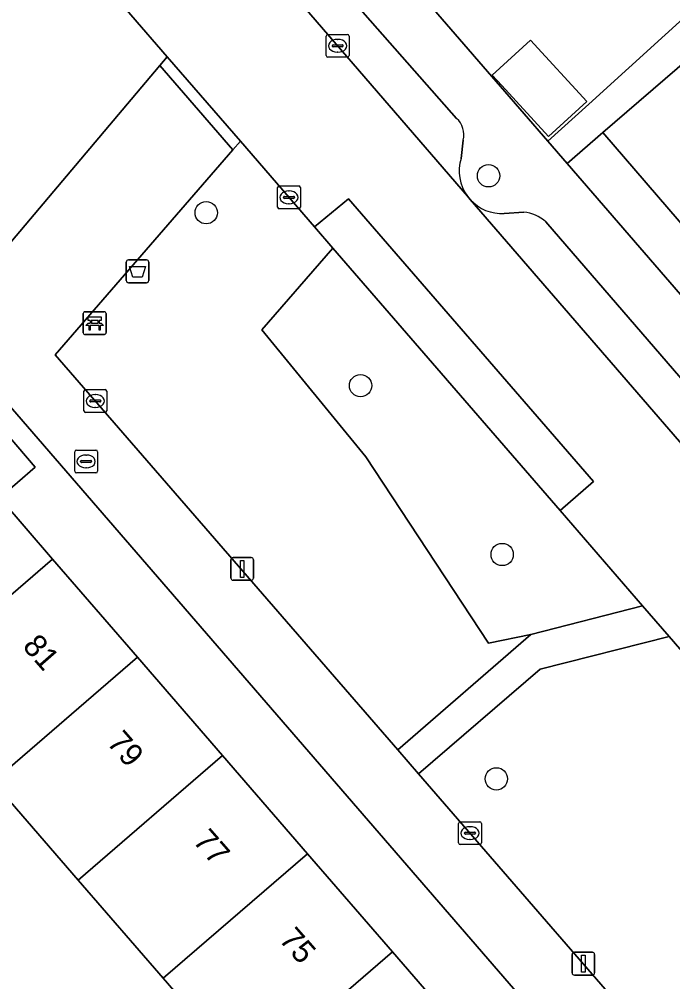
# Model space of a CAD drawing. Extents: x 160304 to 160955, y 383684 to 384161.
# Drawn here: x 160599.67 to 160628.32, y 383957.6 to 383999.81 of the extents above; entities that cross this region are included whole.
import ezdxf

# ---------------------------------------------------------------- set-up
doc = ezdxf.new("R2010")
doc.units = 0
for name, color, linetype in [('IMGEO_Afvalbak', 7, 'Continuous'), ('IMGEO_Bank', 7, 'Continuous'), ('IMGEO_Boom', 7, 'Continuous'), ('IMGEO_Brandkraan', 7, 'Continuous'), ('IMGEO_Erf', 7, 'Continuous'), ('IMGEO_Groenvoorziening', 7, 'Continuous'), ('IMGEO_Kolk', 7, 'Continuous'), ('IMGEO_Lichtmast', 7, 'Continuous'), ('IMGEO_Muur', 7, 'Continuous'), ('IMGEO_Pand', 7, 'Continuous'), ('IMGEO_Pand_nummerreeks', 7, 'Continuous'), ('IMGEO_Parkeervlak_open', 7, 'Continuous'), ('IMGEO_Rijbaan_lokaal_open', 7, 'Continuous'), ('IMGEO_Voetpad_open', 7, 'Continuous')]:
    doc.layers.add(name, color=color, linetype=linetype)

msp = doc.modelspace()

# ---------------------------------------------------------------- linework, layer by layer
at = {"layer": 'IMGEO_Afvalbak'}
for p, q in [((160604.363, 383988.355), (160604.363, 383989.155)), ((160604.363, 383989.155), (160604.363, 383988.355)), ((160604.463, 383989.255), (160605.253, 383989.255)), ((160605.253, 383989.255), (160604.463, 383989.255)), ((160605.353, 383989.155), (160605.353, 383988.355)), ((160605.353, 383988.355), (160605.353, 383989.155)), ((160605.253, 383988.255), (160604.463, 383988.255)), ((160604.463, 383988.255), (160605.253, 383988.255))]:
    msp.add_line(p, q, dxfattribs=at)
msp.add_lwpolyline([(160604.506, 383988.969), (160605.21, 383988.969), (160605.061, 383988.499), (160604.655, 383988.499), (160604.506, 383988.969)], dxfattribs=at)
for centre, start, end in [((160604.463, 383989.155), 90, 180), ((160604.463, 383989.155), 90, 180), ((160605.253, 383989.155), 0, 90), ((160605.253, 383989.155), 360, 90), ((160604.463, 383988.355), 180, 270), ((160604.463, 383988.355), 180, 270), ((160605.253, 383988.355), 270, 0), ((160605.253, 383988.355), 270, 0)]:
    msp.add_arc(centre, 0.1, start, end, dxfattribs=at)
at = {"layer": 'IMGEO_Bank'}
for p, q in [((160602.48, 383986.059), (160602.48, 383986.9)), ((160602.48, 383986.9), (160602.48, 383986.059)), ((160602.555, 383986.984), (160603.396, 383986.984)), ((160603.396, 383986.984), (160602.555, 383986.984)), ((160602.789, 383986.49), (160602.789, 383986.596)), ((160602.833, 383986.596), (160602.833, 383986.49)), ((160603.121, 383986.602), (160602.839, 383986.602)), ((160603.127, 383986.49), (160603.127, 383986.596)), ((160603.171, 383986.596), (160603.171, 383986.49)), ((160603.48, 383986.909), (160603.48, 383986.068)), ((160603.48, 383986.068), (160603.48, 383986.909)), ((160603.177, 383986.382), (160602.784, 383986.382)), ((160602.839, 383986.484), (160603.121, 383986.484)), ((160603.405, 383985.984), (160602.564, 383985.984)), ((160602.564, 383985.984), (160603.405, 383985.984))]:
    msp.add_line(p, q, dxfattribs=at)
for points in [[(160602.783, 383986.602), (160602.697, 383986.602), (160602.697, 383986.763), (160603.26, 383986.763), (160603.26, 383986.602), (160603.177, 383986.602)], [(160602.727, 383986.382), (160602.585, 383986.382), (160602.697, 383986.484), (160602.783, 383986.484)], [(160602.777, 383986.375), (160602.777, 383986.168), (160602.734, 383986.168), (160602.734, 383986.375)], [(160603.177, 383986.484), (160603.26, 383986.484), (160603.372, 383986.382), (160603.233, 383986.382)], [(160603.227, 383986.375), (160603.227, 383986.168), (160603.183, 383986.168), (160603.183, 383986.375)]]:
    msp.add_lwpolyline(points, dxfattribs=at)
for centre, radius, start, end in [((160602.558, 383986.906), 0.0779, 92.4484, 184.2845), ((160602.558, 383986.906), 0.0779, 92.4484, 184.2845), ((160602.782, 383986.595), 0.00671, 2.8957, 87.1043), ((160602.839, 383986.595), 0.00671, 92.8957, 177.1043), ((160603.121, 383986.595), 0.00671, 2.8957, 87.1043), ((160603.178, 383986.595), 0.00671, 92.8957, 177.1043), ((160603.402, 383986.906), 0.0779, 2.4484, 94.2845), ((160603.402, 383986.906), 0.0779, 2.4484, 94.2845), ((160602.727, 383986.375), 0.00671, 2.8957, 87.1043), ((160602.784, 383986.375), 0.00671, 92.8957, 177.1043), ((160602.782, 383986.491), 0.00671, 272.8957, 357.1043), ((160602.839, 383986.491), 0.00671, 182.8957, 267.1043), ((160603.121, 383986.491), 0.00671, 272.8957, 357.1043), ((160603.178, 383986.491), 0.00671, 182.8957, 267.1043), ((160603.176, 383986.375), 0.00671, 2.8957, 87.1043), ((160603.233, 383986.375), 0.00671, 92.8957, 177.1043), ((160602.558, 383986.062), 0.0779, 182.4484, 274.2845), ((160602.558, 383986.062), 0.0779, 182.4484, 274.2845), ((160603.402, 383986.062), 0.0779, 272.4484, 4.2845), ((160603.402, 383986.062), 0.0779, 272.4484, 4.2845)]:
    msp.add_arc(centre, radius, start, end, dxfattribs=at)
at = {"layer": 'IMGEO_Boom'}
for centre in [(160620.244, 383992.944), (160607.867, 383991.323), (160614.634, 383983.743), (160620.841, 383976.338), (160620.586, 383966.501)]:
    msp.add_circle(centre, 0.489, dxfattribs=at)
at = {"layer": 'IMGEO_Brandkraan'}
for p, q in [((160602.104, 383979.992), (160602.104, 383980.844)), ((160602.179, 383980.918), (160603.031, 383980.918)), ((160602.592, 383980.698), (160602.617, 383980.698)), ((160603.105, 383980.844), (160603.105, 383979.992)), ((160602.363, 383980.412), (160602.363, 383980.424)), ((160602.801, 383980.375), (160602.403, 383980.375)), ((160602.406, 383980.461), (160602.804, 383980.461)), ((160602.847, 383980.424), (160602.847, 383980.412)), ((160603.031, 383979.918), (160602.179, 383979.918)), ((160602.615, 383980.138), (160602.59, 383980.138))]:
    msp.add_line(p, q, dxfattribs=at)
for points in [[(160602.104, 383979.992), (160602.104, 383980.844)], [(160602.179, 383980.918), (160603.031, 383980.918)], [(160603.105, 383980.844), (160603.105, 383979.992)], [(160603.031, 383979.918), (160602.179, 383979.918)]]:
    msp.add_lwpolyline(points, dxfattribs=at)
for centre, radius, start, end in [((160602.181, 383980.842), 0.0765, 91.552, 178.448), ((160602.181, 383980.842), 0.0765, 91.552, 178.448), ((160603.029, 383980.842), 0.0765, 1.552, 88.448), ((160603.029, 383980.842), 0.0765, 1.552, 88.448), ((160602.403, 383980.421), 0.0403, 85.8775, 175.7526), ((160602.4, 383980.411), 0.0366, 178.938, 274.7102), ((160602.804, 383980.418), 0.043, 264.8664, 352.4533), ((160602.808, 383980.423), 0.0386, 1.7309, 96.639), ((160602.181, 383979.994), 0.0765, 181.552, 268.448), ((160602.181, 383979.994), 0.0765, 181.552, 268.448), ((160603.029, 383979.994), 0.0765, 271.552, 358.448), ((160603.029, 383979.994), 0.0765, 271.552, 358.448)]:
    msp.add_arc(centre, radius, start, end, dxfattribs=at)
for centre, major_axis, ratio, start_param, end_param in [((160602.591, 383980.418), (-0.387, 0.002), 0.722429, 4.712389, 7.853982), ((160602.616, 383980.418), (-0.39, 0.002), 0.717154, 1.570796, 4.712389)]:
    msp.add_ellipse(centre, major_axis=major_axis, ratio=ratio, start_param=start_param, end_param=end_param, dxfattribs=at)
at = {"layer": 'IMGEO_Erf'}
for points in [[(160613.663, 384005.068), (160620.767, 383996.856), (160622.845, 383994.454), (160624.643, 383996.089), (160629.734, 384000.735)], [(160658.864, 383955.904), (160655.138, 383960.22), (160651.412, 383964.536), (160647.686, 383968.853), (160643.961, 383973.168), (160640.235, 383977.484), (160636.509, 383981.8), (160632.784, 383986.116), (160629.059, 383990.431), (160625.253, 383994.839), (160623.685, 383993.483), (160666.156, 383944.39)], [(160609.707, 383953.456), (160605.98, 383957.759), (160602.252, 383962.062), (160598.52, 383966.37)]]:
    msp.add_lwpolyline(points, dxfattribs=at)
for points in [[(160620.823, 383996.905), (160620.407, 383997.361), (160622.085, 383998.892), (160624.548, 383996.193), (160622.87, 383994.661)], [(160599.096, 383983.036), (160598.414, 383982.45), (160600.377, 383980.168), (160598.806, 383978.817), (160601.124, 383976.14), (160604.854, 383971.83), (160608.58, 383967.526), (160612.311, 383963.216), (160616.036, 383958.913), (160619.776, 383954.593), (160623.509, 383950.28), (160627.234, 383945.977), (160630.965, 383941.666), (160634.791, 383937.247), (160631.011, 383933.975), (160628.454, 383931.789), (160638.073, 383937.196), (160637.034, 383939.15)]]:
    msp.add_lwpolyline(points, close=True, dxfattribs=at)
at = {"layer": 'IMGEO_Groenvoorziening'}
for points in [[(160606.162, 383998.161), (160604.57, 384000), (160596.111, 384009.752), (160594.309, 384011.829), (160586.807, 384020.477), (160586.439, 384013.993), (160586.254, 384013.314), (160585.808, 384012.766), (160585.177, 384012.446), (160584.647, 384012.392), (160578.455, 384012.669), (160578.729, 384009.705), (160587.067, 384000), (160597.474, 383987.879), (160605.836, 383997.776)], [(160610.309, 383986.182), (160613.422, 383989.772), (160612.612, 383990.708), (160609.365, 383994.46), (160609.035, 383994.079), (160601.248, 383985.099), (160616.269, 383967.769), (160622.102, 383972.826), (160620.248, 383972.445), (160614.865, 383980.618)], [(160613.422, 383989.772), (160610.309, 383986.182), (160614.865, 383980.618), (160620.248, 383972.445), (160622.102, 383972.826), (160626.995, 383974.086), (160623.377, 383978.267)], [(160635.78, 383963.935), (160633.52, 383966.546), (160631.707, 383968.641), (160628.155, 383972.746), (160622.503, 383971.317), (160617.179, 383966.719), (160629.26, 383952.781), (160633.522, 383961.858)]]:
    msp.add_lwpolyline(points, close=True, dxfattribs=at)
at = {"layer": 'IMGEO_Kolk'}
for p, q in [((160613.128, 383998.216), (160613.128, 383999.068)), ((160613.203, 383999.142), (160614.055, 383999.142)), ((160613.616, 383998.922), (160613.641, 383998.922)), ((160614.129, 383999.068), (160614.129, 383998.216)), ((160613.387, 383998.636), (160613.387, 383998.648)), ((160613.825, 383998.599), (160613.427, 383998.599)), ((160613.43, 383998.685), (160613.828, 383998.685)), ((160613.871, 383998.648), (160613.871, 383998.636)), ((160614.055, 383998.142), (160613.203, 383998.142)), ((160613.639, 383998.362), (160613.614, 383998.362)), ((160611.069, 383992.497), (160611.921, 383992.497)), ((160610.994, 383991.571), (160610.994, 383992.423)), ((160611.482, 383992.277), (160611.507, 383992.277)), ((160611.995, 383992.423), (160611.995, 383991.571)), ((160611.253, 383991.991), (160611.253, 383992.003)), ((160611.691, 383991.954), (160611.293, 383991.954)), ((160611.296, 383992.04), (160611.694, 383992.04)), ((160611.505, 383991.717), (160611.48, 383991.717)), ((160611.737, 383992.003), (160611.737, 383991.991)), ((160611.921, 383991.497), (160611.069, 383991.497)), ((160602.505, 383982.644), (160602.505, 383983.496)), ((160602.58, 383983.57), (160603.432, 383983.57)), ((160602.993, 383983.35), (160603.018, 383983.35)), ((160603.506, 383983.496), (160603.506, 383982.644)), ((160602.764, 383983.064), (160602.764, 383983.076)), ((160603.202, 383983.027), (160602.804, 383983.027)), ((160602.807, 383983.113), (160603.205, 383983.113)), ((160603.016, 383982.79), (160602.991, 383982.79)), ((160603.248, 383983.076), (160603.248, 383983.064)), ((160603.432, 383982.57), (160602.58, 383982.57)), ((160618.929, 383963.696), (160618.929, 383964.548)), ((160619.004, 383964.622), (160619.856, 383964.622)), ((160619.417, 383964.402), (160619.442, 383964.402)), ((160619.93, 383964.548), (160619.93, 383963.696)), ((160619.188, 383964.116), (160619.188, 383964.128)), ((160619.626, 383964.079), (160619.228, 383964.079)), ((160619.231, 383964.165), (160619.629, 383964.165)), ((160619.44, 383963.842), (160619.415, 383963.842)), ((160619.672, 383964.128), (160619.672, 383964.116)), ((160619.856, 383963.622), (160619.004, 383963.622))]:
    msp.add_line(p, q, dxfattribs=at)
for points in [[(160613.128, 383998.216), (160613.128, 383999.068)], [(160613.203, 383999.142), (160614.055, 383999.142)], [(160614.129, 383999.068), (160614.129, 383998.216)], [(160614.055, 383998.142), (160613.203, 383998.142)], [(160611.069, 383992.497), (160611.921, 383992.497)], [(160610.994, 383991.571), (160610.994, 383992.423)], [(160611.995, 383992.423), (160611.995, 383991.571)], [(160611.921, 383991.497), (160611.069, 383991.497)], [(160602.505, 383982.644), (160602.505, 383983.496)], [(160602.58, 383983.57), (160603.432, 383983.57)], [(160603.506, 383983.496), (160603.506, 383982.644)], [(160603.432, 383982.57), (160602.58, 383982.57)], [(160618.929, 383963.696), (160618.929, 383964.548)], [(160619.004, 383964.622), (160619.856, 383964.622)], [(160619.93, 383964.548), (160619.93, 383963.696)], [(160619.856, 383963.622), (160619.004, 383963.622)]]:
    msp.add_lwpolyline(points, dxfattribs=at)
for centre, radius, start, end in [((160613.205, 383999.066), 0.0765, 91.552, 178.448), ((160613.205, 383999.066), 0.0765, 91.552, 178.448), ((160614.053, 383999.066), 0.0765, 1.552, 88.448), ((160614.053, 383999.066), 0.0765, 1.552, 88.448), ((160613.427, 383998.645), 0.0403, 85.8775, 175.7526), ((160613.424, 383998.635), 0.0366, 178.938, 274.7102), ((160613.828, 383998.642), 0.043, 264.8664, 352.4533), ((160613.832, 383998.647), 0.0386, 1.7309, 96.639), ((160613.205, 383998.218), 0.0765, 181.552, 268.448), ((160613.205, 383998.218), 0.0765, 181.552, 268.448), ((160614.053, 383998.218), 0.0765, 271.552, 358.448), ((160614.053, 383998.218), 0.0765, 271.552, 358.448), ((160611.071, 383992.421), 0.0765, 91.552, 178.448), ((160611.071, 383992.421), 0.0765, 91.552, 178.448), ((160611.919, 383992.421), 0.0765, 1.552, 88.448), ((160611.919, 383992.421), 0.0765, 1.552, 88.448), ((160611.293, 383992), 0.0403, 85.8775, 175.7526), ((160611.29, 383991.99), 0.0366, 178.938, 274.7102), ((160611.694, 383991.997), 0.043, 264.8664, 352.4533), ((160611.698, 383992.002), 0.0386, 1.7309, 96.639), ((160611.071, 383991.573), 0.0765, 181.552, 268.448), ((160611.071, 383991.573), 0.0765, 181.552, 268.448), ((160611.919, 383991.573), 0.0765, 271.552, 358.448), ((160611.919, 383991.573), 0.0765, 271.552, 358.448), ((160602.582, 383983.494), 0.0765, 91.552, 178.448), ((160602.582, 383983.494), 0.0765, 91.552, 178.448), ((160603.43, 383983.494), 0.0765, 1.552, 88.448), ((160603.43, 383983.494), 0.0765, 1.552, 88.448), ((160602.804, 383983.073), 0.0403, 85.8775, 175.7526), ((160602.801, 383983.063), 0.0366, 178.938, 274.7102), ((160603.205, 383983.07), 0.043, 264.8664, 352.4533), ((160603.209, 383983.075), 0.0386, 1.7309, 96.639), ((160602.582, 383982.646), 0.0765, 181.552, 268.448), ((160602.582, 383982.646), 0.0765, 181.552, 268.448), ((160603.43, 383982.646), 0.0765, 271.552, 358.448), ((160603.43, 383982.646), 0.0765, 271.552, 358.448), ((160619.006, 383964.546), 0.0765, 91.552, 178.448), ((160619.006, 383964.546), 0.0765, 91.552, 178.448), ((160619.854, 383964.546), 0.0765, 1.552, 88.448), ((160619.854, 383964.546), 0.0765, 1.552, 88.448), ((160619.228, 383964.125), 0.0403, 85.8775, 175.7526), ((160619.225, 383964.115), 0.0366, 178.938, 274.7102), ((160619.629, 383964.122), 0.043, 264.8664, 352.4533), ((160619.633, 383964.127), 0.0386, 1.7309, 96.639), ((160619.006, 383963.698), 0.0765, 181.552, 268.448), ((160619.006, 383963.698), 0.0765, 181.552, 268.448), ((160619.854, 383963.698), 0.0765, 271.552, 358.448), ((160619.854, 383963.698), 0.0765, 271.552, 358.448)]:
    msp.add_arc(centre, radius, start, end, dxfattribs=at)
for centre, major_axis, ratio, start_param, end_param in [((160613.615, 383998.642), (-0.387, 0.002), 0.722429, 4.712389, 7.853982), ((160613.64, 383998.642), (-0.39, 0.002), 0.717154, 1.570796, 4.712389), ((160611.481, 383991.997), (-0.387, 0.002), 0.722429, 4.712389, 7.853982), ((160611.506, 383991.997), (-0.39, 0.002), 0.717154, 1.570796, 4.712389), ((160602.992, 383983.07), (-0.387, 0.002), 0.722429, 4.712389, 7.853982), ((160603.017, 383983.07), (-0.39, 0.002), 0.717154, 1.570796, 4.712389), ((160619.416, 383964.122), (-0.387, 0.002), 0.722429, 4.712389, 7.853982), ((160619.441, 383964.122), (-0.39, 0.002), 0.717154, 1.570796, 4.712389)]:
    msp.add_ellipse(centre, major_axis=major_axis, ratio=ratio, start_param=start_param, end_param=end_param, dxfattribs=at)
at = {"layer": 'IMGEO_Lichtmast'}
for p, q in [((160608.951, 383975.307), (160608.951, 383976.107)), ((160608.951, 383976.107), (160608.951, 383975.307)), ((160609.051, 383976.207), (160609.841, 383976.207)), ((160609.841, 383976.207), (160609.051, 383976.207)), ((160609.941, 383976.107), (160609.941, 383975.307)), ((160609.941, 383975.307), (160609.941, 383976.107)), ((160609.841, 383975.207), (160609.051, 383975.207)), ((160609.051, 383975.207), (160609.841, 383975.207)), ((160623.905, 383957.998), (160623.905, 383958.798)), ((160623.905, 383958.798), (160623.905, 383957.998)), ((160624.005, 383958.898), (160624.795, 383958.898)), ((160624.795, 383958.898), (160624.005, 383958.898)), ((160624.895, 383958.798), (160624.895, 383957.998)), ((160624.895, 383957.998), (160624.895, 383958.798)), ((160624.795, 383957.898), (160624.005, 383957.898)), ((160624.005, 383957.898), (160624.795, 383957.898))]:
    msp.add_line(p, q, dxfattribs=at)
for points in [[(160609.371, 383976.082), (160609.521, 383976.082), (160609.521, 383975.332), (160609.371, 383975.332), (160609.371, 383976.082)], [(160624.325, 383958.773), (160624.475, 383958.773), (160624.475, 383958.023), (160624.325, 383958.023), (160624.325, 383958.773)]]:
    msp.add_lwpolyline(points, dxfattribs=at)
for centre, start, end in [((160609.051, 383976.107), 90, 180), ((160609.051, 383976.107), 90, 180), ((160609.841, 383976.107), 0, 90), ((160609.841, 383976.107), 360, 90), ((160609.051, 383975.307), 180, 270), ((160609.051, 383975.307), 180, 270), ((160609.841, 383975.307), 270, 0), ((160609.841, 383975.307), 270, 0), ((160624.005, 383958.798), 90, 180), ((160624.005, 383958.798), 90, 180), ((160624.795, 383958.798), 0, 90), ((160624.795, 383958.798), 360, 90), ((160624.005, 383957.998), 180, 270), ((160624.005, 383957.998), 180, 270), ((160624.795, 383957.998), 270, 0), ((160624.795, 383957.998), 270, 0)]:
    msp.add_arc(centre, 0.1, start, end, dxfattribs=at)
at = {"layer": 'IMGEO_Muur'}
msp.add_lwpolyline([(160620.767, 383996.856), (160613.663, 384005.068)], dxfattribs=at)
at = {"layer": 'IMGEO_Pand'}
for points in [[(160629.059, 383990.431), (160634.906, 383995.478), (160631.1, 383999.887), (160629.038, 383998.107), (160625.253, 383994.839)], [(160620.823, 383996.905), (160622.87, 383994.661), (160624.548, 383996.193), (160622.085, 383998.892), (160620.407, 383997.361)], [(160594.792, 383970.673), (160594.87, 383970.74), (160601.124, 383976.14), (160598.806, 383978.817), (160600.377, 383980.168), (160598.414, 383982.45), (160596.935, 383981.178), (160596.609, 383980.898), (160597.055, 383980.383), (160591.158, 383975.278), (160590.695, 383975.813), (160588.193, 383973.661), (160591.453, 383969.87), (160592.405, 383968.763), (160594.721, 383970.755)], [(160604.854, 383971.83), (160601.124, 383976.14), (160594.87, 383970.74), (160594.792, 383970.673), (160592.479, 383968.676), (160596.19, 383964.361), (160598.52, 383966.37)], [(160608.58, 383967.526), (160604.854, 383971.83), (160598.52, 383966.37), (160602.252, 383962.062)], [(160612.311, 383963.216), (160608.58, 383967.526), (160602.252, 383962.062), (160605.98, 383957.759)], [(160605.98, 383957.759), (160609.707, 383953.456), (160616.036, 383958.913), (160612.311, 383963.216)], [(160616.036, 383958.913), (160609.707, 383953.456), (160613.435, 383949.153), (160619.776, 383954.593)]]:
    msp.add_lwpolyline(points, close=True, dxfattribs=at)
at = {"layer": 'IMGEO_Parkeervlak_open'}
for points in [[(160602.053, 384012.062), (160612.456, 384000), (160619.316, 383992.056)], [(160618.843, 383995.46), (160614.835, 384000), (160605.364, 384010.982)], [(160619.045, 383993.708), (160619.134, 383994.507)], [(160619.444, 383991.902), (160636.197, 383972.526), (160637.593, 383973.734), (160635.052, 383976.673), (160622.749, 383990.925)], [(160621.785, 383991.345), (160620.934, 383991.294)]]:
    msp.add_lwpolyline(points, dxfattribs=at)
msp.add_lwpolyline([(160612.612, 383990.708), (160613.422, 383989.772), (160623.377, 383978.267), (160624.847, 383979.538), (160614.108, 383991.938)], close=True, dxfattribs=at)
for centre, radius, start, end in [((160618.192, 383994.74), 0.971, 346.1026, 47.8576), ((160620.79, 383993.146), 1.834, 162.1536, 216.4784), ((160620.804, 383993.106), 1.817, 221.5096, 274.0942), ((160621.675, 383989.776), 1.573, 46.9307, 85.9852)]:
    msp.add_arc(centre, radius, start, end, dxfattribs=at)
at = {"layer": 'IMGEO_Rijbaan_lokaal_open'}
msp.add_lwpolyline([(160619.444, 383991.902), (160619.316, 383992.056), (160612.456, 384000), (160602.053, 384012.062), (160601.175, 384013.085), (160600.665, 384013.679), (160596.111, 384009.752), (160604.57, 384000), (160606.162, 383998.161), (160609.365, 383994.46), (160612.612, 383990.708), (160614.108, 383991.938), (160624.847, 383979.538), (160623.377, 383978.267), (160626.995, 383974.086), (160628.155, 383972.746), (160631.707, 383968.641), (160636.197, 383972.526)], close=True, dxfattribs=at)
at = {"layer": 'IMGEO_Voetpad_open'}
for points in [[(160617.179, 383966.719), (160616.269, 383967.769), (160601.248, 383985.099), (160609.035, 383994.079), (160605.836, 383997.776), (160597.474, 383987.879), (160587.067, 384000), (160578.729, 384009.705), (160578.455, 384012.669), (160576.669, 384014.76), (160575.499, 384016.128), (160572.574, 384019.551), (160572.716, 384022.448), (160567.161, 384022.807), (160576.438, 384011.974), (160576.873, 384008.716), (160584.428, 384000), (160596.174, 383986.448), (160599.096, 383983.036), (160637.034, 383939.15), (160638.073, 383937.196), (160638.701, 383936.015), (160653.56, 383908.079), (160657.72, 383910.303)], [(160670.424, 383929.702), (160673.507, 383931.437), (160666.961, 383943.459), (160666.156, 383944.39), (160623.685, 383993.483), (160622.845, 383994.454), (160620.767, 383996.856), (160613.663, 384005.068), (160608.608, 384010.922), (160606.643, 384013.229), (160607.2, 384016.252)], [(160605.364, 384010.982), (160614.835, 384000), (160618.843, 383995.46)], [(160629.734, 384000.735), (160624.643, 383996.089), (160622.845, 383994.454), (160623.685, 383993.483), (160625.253, 383994.839), (160629.038, 383998.107), (160631.1, 383999.887)], [(160619.134, 383994.507), (160619.045, 383993.708)], [(160619.316, 383992.056), (160619.444, 383991.902)], [(160620.934, 383991.294), (160621.785, 383991.345)], [(160622.749, 383990.925), (160635.052, 383976.673), (160637.593, 383973.734), (160639.405, 383971.639), (160661.127, 383946.517)], [(160655.348, 383911.26), (160640.639, 383938.82), (160653.945, 383942.828), (160651.803, 383945.418), (160639.023, 383941.517), (160629.26, 383952.781), (160617.179, 383966.719)]]:
    msp.add_lwpolyline(points, dxfattribs=at)
for points in [[(160605.836, 383997.776), (160609.035, 383994.079), (160609.365, 383994.46), (160606.162, 383998.161)], [(160626.995, 383974.086), (160622.102, 383972.826), (160616.269, 383967.769), (160617.179, 383966.719), (160622.503, 383971.317), (160628.155, 383972.746)]]:
    msp.add_lwpolyline(points, close=True, dxfattribs=at)
for centre, radius, start, end in [((160618.192, 383994.74), 0.971, 346.1026, 47.8576), ((160620.79, 383993.146), 1.834, 162.1536, 216.4784), ((160620.804, 383993.106), 1.817, 221.5096, 274.0942), ((160621.675, 383989.776), 1.573, 46.9307, 85.9852)]:
    msp.add_arc(centre, radius, start, end, dxfattribs=at)

# ---------------------------------------------------------------- texts
at = {"layer": 'IMGEO_Pand_nummerreeks'}
for s, rotation, p in [('81', 311.1783, (160599.778, 383972.29)), ('79', 311.1799, (160603.476, 383968.062)), ('77', 311.1783, (160607.25, 383963.748)), ('75', 311.1799, (160611.024, 383959.434))]:
    msp.add_text(s, height=1, rotation=rotation, dxfattribs=at).set_placement(p)

doc.saveas('drawing.dxf')
